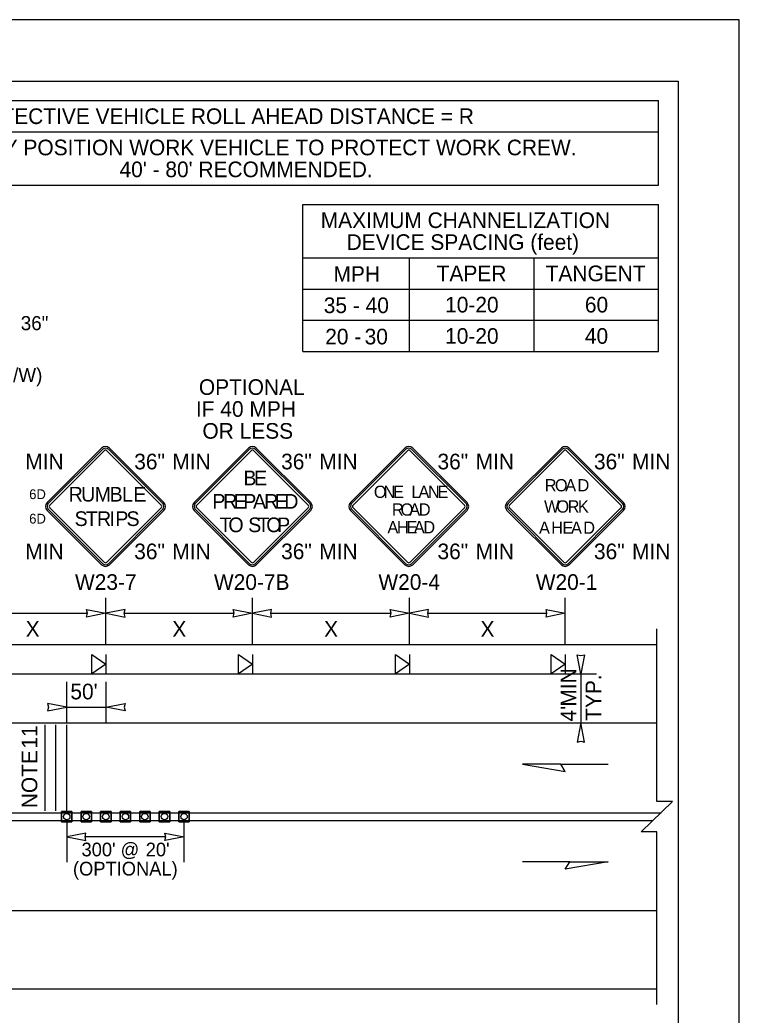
# Model space of a CAD drawing. Extents: x 99999.1 to 100095.7, y 99995 to 100010.7.
# Drawn here: x 100012.38 to 100016.06, y 100005.6 to 100010.69 of the extents above; entities that cross this region are included whole.
import ezdxf

# ---------------------------------------------------------------- set-up
doc = ezdxf.new("R2010")
doc.units = 0
for name, color, linetype in [('RD_ED_ShoulderPavedEdge', 7, 'Continuous'), ('RD_MK_LineDblYellowCenter', 7, 'Continuous'), ('RD_MK_LineEdgeWhite', 7, 'Continuous'), ('SH_GI_PlotLimits', 7, 'Continuous'), ('SH_GI_SheetBorder', 7, 'Continuous'), ('SH_TI_Tables', 7, 'Continuous'), ('TR_SN_ConstructionSigns', 7, 'Continuous'), ('TR_WZ_PortableSignMountBlk-Org', 7, 'Continuous'), ('TR_WZ_TrafficCone', 7, 'Continuous'), ('TR_WZ_WorkZoneDetails', 7, 'Continuous'), ('TR_WZ_WorkZoneTextCurrent', 7, 'Continuous')]:
    doc.layers.add(name, color=color, linetype=linetype)

msp = doc.modelspace()

# ---------------------------------------------------------------- linework, layer by layer
at = {"layer": 'RD_ED_ShoulderPavedEdge'}
for p, q in [((100000.1076, 100007.4923), (100015.6424, 100007.4923)), ((100000.1076, 100005.7323), (100015.6424, 100005.7323))]:
    msp.add_line(p, q, dxfattribs=at)
at = {"layer": 'RD_MK_LineDblYellowCenter'}
for p, q in [((100012.2733, 100006.6323), (100015.6631, 100006.6323)), ((100012.2733, 100006.5923), (100015.6218, 100006.5923))]:
    msp.add_line(p, q, dxfattribs=at)
at = {"layer": 'RD_MK_LineEdgeWhite'}
for p, q in [((100000.1076, 100007.0923), (100015.6424, 100007.0923)), ((100000.1076, 100006.1323), (100015.6424, 100006.1323))]:
    msp.add_line(p, q, dxfattribs=at)
at = {"layer": 'SH_GI_PlotLimits'}
msp.add_lwpolyline([(99999.0625, 99999.6875), (100016.0625, 99999.6875), (100016.0625, 100010.6875), (99999.0625, 100010.6875)], close=True, dxfattribs=at)
at = {"layer": 'SH_GI_SheetBorder'}
for p, q in [((100000, 100010.375), (100015.75, 100010.375)), ((100015.75, 100010.375), (100015.75, 100000))]:
    msp.add_line(p, q, dxfattribs=at)
at = {"layer": 'SH_TI_Tables'}
for p, q in [((100011.4347, 100010.275), (100015.65, 100010.275)), ((100015.65, 100009.843), (100015.65, 100010.275)), ((100011.4347, 100010.115), (100015.65, 100010.115)), ((100011.4347, 100009.843), (100015.65, 100009.843)), ((100013.8318, 100009.743), (100015.65, 100009.743)), ((100013.8318, 100008.991), (100013.8318, 100009.743)), ((100015.65, 100008.991), (100015.65, 100009.743)), ((100013.8318, 100009.471), (100015.65, 100009.471)), ((100014.3773, 100008.991), (100014.3773, 100009.471)), ((100015.0136, 100008.991), (100015.0136, 100009.471)), ((100013.8318, 100009.311), (100014.3773, 100009.311)), ((100014.3773, 100009.311), (100015.0136, 100009.311)), ((100015.0136, 100009.311), (100015.65, 100009.311)), ((100013.8318, 100009.151), (100014.3773, 100009.151)), ((100014.3773, 100009.151), (100015.0136, 100009.151)), ((100015.0136, 100009.151), (100015.6472, 100009.151)), ((100013.8318, 100008.991), (100015.65, 100008.991))]:
    msp.add_line(p, q, dxfattribs=at)
at = {"layer": 'TR_SN_ConstructionSigns'}
for p, q in [((100012.8019, 100008.4972), (100012.5235, 100008.2188)), ((100012.8075, 100008.4917), (100012.529, 100008.2132)), ((100012.5368, 100008.2055), (100012.8152, 100008.4839)), ((100012.8285, 100008.4839), (100013.1069, 100008.2055)), ((100013.1146, 100008.2132), (100012.8362, 100008.4917)), ((100013.1201, 100008.2188), (100012.8417, 100008.4972)), ((100013.5535, 100008.4972), (100013.275, 100008.2188)), ((100013.559, 100008.4917), (100013.2806, 100008.2132)), ((100013.2883, 100008.2055), (100013.5667, 100008.4839)), ((100013.58, 100008.4839), (100013.8584, 100008.2055)), ((100013.8661, 100008.2132), (100013.5877, 100008.4917)), ((100013.8717, 100008.2188), (100013.5932, 100008.4972)), ((100014.3532, 100008.4972), (100014.0747, 100008.2188)), ((100014.3587, 100008.4917), (100014.0803, 100008.2132)), ((100014.088, 100008.2055), (100014.3664, 100008.4839)), ((100014.3797, 100008.4839), (100014.6581, 100008.2055)), ((100014.6658, 100008.2132), (100014.3874, 100008.4917)), ((100014.6714, 100008.2188), (100014.3929, 100008.4972)), ((100015.1535, 100008.4972), (100014.875, 100008.2188)), ((100015.159, 100008.4917), (100014.8806, 100008.2132)), ((100014.8883, 100008.2055), (100015.1667, 100008.4839)), ((100015.18, 100008.4839), (100015.4584, 100008.2055)), ((100015.4661, 100008.2132), (100015.1877, 100008.4917)), ((100015.4717, 100008.2188), (100015.1932, 100008.4972)), ((100012.5235, 100008.179), (100012.8019, 100007.9006)), ((100012.529, 100008.1845), (100012.8075, 100007.9061)), ((100012.8152, 100007.9138), (100012.5368, 100008.1923)), ((100013.1069, 100008.1923), (100012.8285, 100007.9138)), ((100012.8362, 100007.9061), (100013.1146, 100008.1845)), ((100012.8417, 100007.9006), (100013.1201, 100008.179)), ((100013.275, 100008.179), (100013.5535, 100007.9006)), ((100013.2806, 100008.1845), (100013.559, 100007.9061)), ((100013.5667, 100007.9138), (100013.2883, 100008.1923)), ((100013.8584, 100008.1923), (100013.58, 100007.9138)), ((100013.5877, 100007.9061), (100013.8661, 100008.1845)), ((100013.5932, 100007.9006), (100013.8717, 100008.179)), ((100014.0747, 100008.179), (100014.3532, 100007.9006)), ((100014.0803, 100008.1845), (100014.3587, 100007.9061)), ((100014.3664, 100007.9138), (100014.088, 100008.1923)), ((100014.6581, 100008.1923), (100014.3797, 100007.9138)), ((100014.3874, 100007.9061), (100014.6658, 100008.1845)), ((100014.3929, 100007.9006), (100014.6714, 100008.179)), ((100014.875, 100008.179), (100015.1535, 100007.9006)), ((100014.8806, 100008.1845), (100015.159, 100007.9061)), ((100015.1667, 100007.9138), (100014.8883, 100008.1923)), ((100015.4584, 100008.1923), (100015.18, 100007.9138)), ((100015.1877, 100007.9061), (100015.4661, 100008.1845)), ((100015.1932, 100007.9006), (100015.4717, 100008.179))]:
    msp.add_line(p, q, dxfattribs=at)
for centre, radius, start, end in [((100012.8218, 100008.4773), 0.0281, 45, 135), ((100012.8218, 100008.4773), 0.0203, 45, 135), ((100012.8218, 100008.4773), 0.00937, 45, 135), ((100013.5733, 100008.4773), 0.0281, 45, 135), ((100013.5733, 100008.4773), 0.0203, 45, 135), ((100013.5733, 100008.4773), 0.00937, 45, 135), ((100014.373, 100008.4773), 0.0281, 45, 135), ((100014.373, 100008.4773), 0.0203, 45, 135), ((100014.373, 100008.4773), 0.00937, 45, 135), ((100015.1733, 100008.4773), 0.0281, 45, 135), ((100015.1733, 100008.4773), 0.0203, 45, 135), ((100015.1733, 100008.4773), 0.00937, 45, 135), ((100012.5434, 100008.1989), 0.0281, 135, 225), ((100012.5434, 100008.1989), 0.0203, 135, 225), ((100013.1003, 100008.1989), 0.0203, 315, 45), ((100013.1003, 100008.1989), 0.0281, 315, 45), ((100013.2949, 100008.1989), 0.0281, 135, 225), ((100013.2949, 100008.1989), 0.0203, 135, 225), ((100013.8518, 100008.1989), 0.0203, 315, 45), ((100013.8518, 100008.1989), 0.0281, 315, 45), ((100014.0946, 100008.1989), 0.0281, 135, 225), ((100014.0946, 100008.1989), 0.0203, 135, 225), ((100014.6515, 100008.1989), 0.0203, 315, 45), ((100014.6515, 100008.1989), 0.0281, 315, 45), ((100014.8949, 100008.1989), 0.0281, 135, 225), ((100014.8949, 100008.1989), 0.0203, 135, 225), ((100015.4518, 100008.1989), 0.0203, 315, 45), ((100015.4518, 100008.1989), 0.0281, 315, 45), ((100012.5434, 100008.1989), 0.00937, 135, 225), ((100013.1003, 100008.1989), 0.00937, 315, 45), ((100013.2949, 100008.1989), 0.00937, 135, 225), ((100013.8518, 100008.1989), 0.00937, 315, 45), ((100014.0946, 100008.1989), 0.00937, 135, 225), ((100014.6515, 100008.1989), 0.00937, 315, 45), ((100014.8949, 100008.1989), 0.00937, 135, 225), ((100015.4518, 100008.1989), 0.00937, 315, 45), ((100012.8218, 100007.9205), 0.0203, 225, 315), ((100012.8218, 100007.9205), 0.00937, 225, 315), ((100013.5733, 100007.9205), 0.0203, 225, 315), ((100013.5733, 100007.9205), 0.00937, 225, 315), ((100014.373, 100007.9205), 0.0203, 225, 315), ((100014.373, 100007.9205), 0.00937, 225, 315), ((100015.1733, 100007.9205), 0.0203, 225, 315), ((100015.1733, 100007.9205), 0.00937, 225, 315), ((100012.8218, 100007.9205), 0.0281, 225, 315), ((100013.5733, 100007.9205), 0.0281, 225, 315), ((100014.373, 100007.9205), 0.0281, 225, 315), ((100015.1733, 100007.9205), 0.0281, 225, 315)]:
    msp.add_arc(centre, radius, start, end, dxfattribs=at)
at = {"layer": 'TR_WZ_PortableSignMountBlk-Org'}
for p, q in [((100012.8233, 100007.4422), (100012.8233, 100007.3422)), ((100013.5733, 100007.4422), (100013.5733, 100007.3422)), ((100014.3761, 100007.4422), (100014.3761, 100007.3422)), ((100015.1733, 100007.4422), (100015.1733, 100007.3422))]:
    msp.add_line(p, q, dxfattribs=at)
for points in [[(100012.8233, 100007.3923), (100012.7515, 100007.3422), (100012.7515, 100007.4422)], [(100013.5733, 100007.3923), (100013.5015, 100007.3422), (100013.5015, 100007.4422)], [(100014.3761, 100007.3923), (100014.3042, 100007.3422), (100014.3042, 100007.4422)], [(100015.1733, 100007.3923), (100015.1015, 100007.3422), (100015.1015, 100007.4422)]]:
    msp.add_lwpolyline(points, close=True, dxfattribs=at)
at = {"layer": 'TR_WZ_TrafficCone'}
for points in [[(100012.65, 100006.5857), (100012.5967, 100006.5857), (100012.5967, 100006.639), (100012.65, 100006.639), (100012.65, 100006.5857)], [(100012.65, 100006.639), (100012.5967, 100006.639), (100012.5967, 100006.5857), (100012.65, 100006.5857), (100012.65, 100006.639)], [(100012.75, 100006.5857), (100012.6967, 100006.5857), (100012.6967, 100006.639), (100012.75, 100006.639), (100012.75, 100006.5857)], [(100012.75, 100006.639), (100012.6967, 100006.639), (100012.6967, 100006.5857), (100012.75, 100006.5857), (100012.75, 100006.639)], [(100012.85, 100006.5857), (100012.7967, 100006.5857), (100012.7967, 100006.639), (100012.85, 100006.639), (100012.85, 100006.5857)], [(100012.85, 100006.639), (100012.7967, 100006.639), (100012.7967, 100006.5857), (100012.85, 100006.5857), (100012.85, 100006.639)], [(100012.95, 100006.5857), (100012.8967, 100006.5857), (100012.8967, 100006.639), (100012.95, 100006.639), (100012.95, 100006.5857)], [(100012.95, 100006.639), (100012.8967, 100006.639), (100012.8967, 100006.5857), (100012.95, 100006.5857), (100012.95, 100006.639)], [(100013.05, 100006.5857), (100012.9967, 100006.5857), (100012.9967, 100006.639), (100013.05, 100006.639), (100013.05, 100006.5857)], [(100013.05, 100006.639), (100012.9967, 100006.639), (100012.9967, 100006.5857), (100013.05, 100006.5857), (100013.05, 100006.639)], [(100013.15, 100006.5857), (100013.0967, 100006.5857), (100013.0967, 100006.639), (100013.15, 100006.639), (100013.15, 100006.5857)], [(100013.15, 100006.639), (100013.0967, 100006.639), (100013.0967, 100006.5857), (100013.15, 100006.5857), (100013.15, 100006.639)], [(100013.25, 100006.5857), (100013.1967, 100006.5857), (100013.1967, 100006.639), (100013.25, 100006.639), (100013.25, 100006.5857)], [(100013.25, 100006.639), (100013.1967, 100006.639), (100013.1967, 100006.5857), (100013.25, 100006.5857), (100013.25, 100006.639)]]:
    msp.add_lwpolyline(points, dxfattribs=at)
for centre in [(100012.6233, 100006.6123), (100012.7233, 100006.6123), (100012.8233, 100006.6123), (100012.9233, 100006.6123), (100013.0233, 100006.6123), (100013.1233, 100006.6123), (100013.2233, 100006.6123)]:
    msp.add_circle(centre, 0.0167, dxfattribs=at)
at = {"layer": 'TR_WZ_WorkZoneDetails'}
for p, q in [((100012.8233, 100007.4923), (100012.8233, 100007.7323)), ((100013.5733, 100007.4923), (100013.5733, 100007.7323)), ((100014.3761, 100007.4923), (100014.3761, 100007.7323)), ((100015.1733, 100007.4921), (100015.1733, 100007.7323)), ((100012.1671, 100007.6523), (100012.7296, 100007.6523)), ((100012.9171, 100007.6523), (100013.4796, 100007.6523)), ((100013.6671, 100007.6523), (100014.2823, 100007.6523)), ((100014.4698, 100007.6523), (100015.0796, 100007.6523)), ((100012.0733, 100007.3422), (100015.1733, 100007.3422)), ((100012.6233, 100007.0923), (100012.6233, 100007.3023)), ((100012.8233, 100007.3023), (100012.8233, 100007.0923)), ((100015.1733, 100007.3422), (100015.3333, 100007.3422)), ((100015.2533, 100007.3422), (100015.2533, 100007.0923)), ((100012.6233, 100007.1723), (100012.8233, 100007.1723)), ((100015.1733, 100007.0923), (100015.3333, 100007.0923)), ((100012.5128, 100006.6423), (100012.5128, 100007.0823)), ((100012.5685, 100006.6423), (100012.5685, 100007.0823)), ((100012.6233, 100006.6423), (100012.6233, 100007.0823)), ((100015.1513, 100006.8816), (100015.3924, 100006.8816)), ((100012.6233, 100006.589), (100012.6233, 100006.379)), ((100013.2233, 100006.379), (100013.2233, 100006.589)), ((100013.1296, 100006.509), (100012.7171, 100006.509)), ((100015.1959, 100006.3816), (100014.9548, 100006.3816))]:
    msp.add_line(p, q, dxfattribs=at)
for points in [[(100012.8233, 100007.6523), (100012.7251, 100007.6331), (100012.7296, 100007.6523), (100012.7251, 100007.6716)], [(100012.8233, 100007.6523), (100012.9216, 100007.6331), (100012.9171, 100007.6523), (100012.9216, 100007.6716)], [(100013.5733, 100007.6523), (100013.4751, 100007.6331), (100013.4796, 100007.6523), (100013.4751, 100007.6716)], [(100013.5733, 100007.6523), (100013.6716, 100007.6331), (100013.6671, 100007.6523), (100013.6716, 100007.6716)], [(100014.3761, 100007.6523), (100014.2778, 100007.6331), (100014.2823, 100007.6523), (100014.2778, 100007.6716)], [(100014.3761, 100007.6523), (100014.4743, 100007.6331), (100014.4698, 100007.6523), (100014.4743, 100007.6716)], [(100015.1733, 100007.6523), (100015.0751, 100007.6331), (100015.0796, 100007.6523), (100015.0751, 100007.6716)], [(100015.2533, 100007.3422), (100015.2341, 100007.4405), (100015.2533, 100007.436), (100015.2726, 100007.4405)], [(100012.6233, 100007.1723), (100012.5251, 100007.1916), (100012.5296, 100007.1723), (100012.5251, 100007.1531)], [(100012.8233, 100007.1723), (100012.9216, 100007.1916), (100012.9171, 100007.1723), (100012.9216, 100007.1531)], [(100015.2533, 100007.0923), (100015.2341, 100006.9941), (100015.2533, 100006.9986), (100015.2726, 100006.9941)], [(100014.9548, 100006.8816), (100015.1736, 100006.843), (100015.1513, 100006.8816)], [(100012.6233, 100006.509), (100012.7216, 100006.4897), (100012.7171, 100006.509), (100012.7216, 100006.5283)], [(100013.2233, 100006.509), (100013.1251, 100006.4897), (100013.1296, 100006.509), (100013.1251, 100006.5283)], [(100015.3924, 100006.3816), (100015.1736, 100006.343), (100015.1959, 100006.3816)]]:
    msp.add_lwpolyline(points, close=True, dxfattribs=at)
msp.add_lwpolyline([(100015.6424, 100005.6523), (100015.6424, 100006.5349), (100015.5624, 100006.5349), (100015.7225, 100006.6898), (100015.6424, 100006.6898), (100015.6424, 100007.5723)], dxfattribs=at)

# ---------------------------------------------------------------- texts
at = {"layer": 'SH_TI_Tables'}
for s, p in [('PROTECTIVE VEHICLE ROLL AHEAD DISTANCE = R', (100012.0577, 100010.155)), ('STRATEGICALLY POSITION WORK VEHICLE TO PROTECT WORK CREW.', (100011.4984, 100009.995)), ("40' - 80'", (100012.8935, 100009.883)), ('RECOMMENDED.', (100013.297, 100009.883)), ('MAXIMUM CHANNELIZATION', (100013.9227, 100009.623)), ('DEVICE SPACING (feet)', (100014.0553, 100009.511)), ('TAPER', (100014.5157, 100009.351)), ('TANGENT', (100015.0731, 100009.351)), ('MPH', (100013.9878, 100009.3479)), ('35', (100013.9381, 100009.1879)), ('- 40', (100014.0869, 100009.1879)), ('10-20', (100014.5588, 100009.191)), ('60', (100015.2737, 100009.191)), ('20', (100013.9456, 100009.0279)), ('30', (100014.1472, 100009.0279)), ('10-20', (100014.5588, 100009.031)), ('40', (100015.2737, 100009.031)), ('-', (100014.0944, 100009.0279))]:
    msp.add_text(s, height=0.08, dxfattribs=at).set_placement(p)
at = {"layer": 'TR_SN_ConstructionSigns'}
for s, height, p in [('36"', 0.072, (100012.3882, 100009.1006)), ('R10-6L (B/W)', 0.072, (100011.9104, 100008.8351)), ('MIN', 0.08, (100012.4114, 100008.3887)), ('36"', 0.08, (100012.9686, 100008.3887)), ('MIN', 0.08, (100013.1636, 100008.3887)), ('36"', 0.08, (100013.7201, 100008.3887)), ('MIN', 0.08, (100013.9151, 100008.3887)), ('36"', 0.08, (100014.5198, 100008.3887)), ('MIN', 0.08, (100014.7148, 100008.3887)), ('36"', 0.08, (100015.3201, 100008.3887)), ('MIN', 0.08, (100015.5151, 100008.3887)), ('MIN', 0.08, (100012.4114, 100007.9291)), ('36"', 0.08, (100012.9686, 100007.9291)), ('MIN', 0.08, (100013.1636, 100007.9291)), ('36"', 0.08, (100013.7201, 100007.9291)), ('MIN', 0.08, (100013.9151, 100007.9291)), ('36"', 0.08, (100014.5198, 100007.9291)), ('MIN', 0.08, (100014.7148, 100007.9291)), ('36"', 0.08, (100015.3201, 100007.9291)), ('MIN', 0.08, (100015.5151, 100007.9291)), ('W23-7', 0.08, (100012.6656, 100007.7723)), ('W20-7B', 0.08, (100013.3763, 100007.7723)), ('W20-4', 0.08, (100014.2176, 100007.7723)), ('W20-1', 0.08, (100015.0224, 100007.7723))]:
    msp.add_text(s, height=height, rotation=360, dxfattribs=at).set_placement(p)
for s, height, p in [('OPTIONAL', 0.08, (100013.2994, 100008.7694)), ('IF 40 MPH', 0.08, (100013.2843, 100008.6574)), ('OR LESS', 0.08, (100013.3175, 100008.5454)), ('B', 0.075, (100013.5271, 100008.3074)), ('E', 0.075, (100013.5814, 100008.3074)), ('R', 0.0625, (100015.0683, 100008.2762)), ('O', 0.0625, (100015.1204, 100008.2762)), ('A', 0.0625, (100015.1732, 100008.2762)), ('D', 0.0625, (100015.2359, 100008.2762)), ('6D', 0.05, (100012.4313, 100008.2364)), ('R', 0.075, (100012.6332, 100008.2239)), ('U', 0.075, (100012.697, 100008.2239)), ('M', 0.075, (100012.766, 100008.2239)), ('B', 0.075, (100012.8425, 100008.2239)), ('L', 0.075, (100012.9062, 100008.2239)), ('E', 0.075, (100012.964, 100008.2239)), ('P', 0.075, (100013.3684, 100008.1874)), ('R', 0.075, (100013.4237, 100008.1874)), ('E', 0.075, (100013.4769, 100008.1874)), ('P', 0.075, (100013.5264, 100008.1874)), ('A', 0.075, (100013.5763, 100008.1874)), ('R', 0.075, (100013.6335, 100008.1874)), ('E', 0.075, (100013.6868, 100008.1874)), ('D', 0.075, (100013.7362, 100008.1874)), ('O', 0.0625, (100014.1943, 100008.2426)), ('N', 0.0625, (100014.2437, 100008.2426)), ('E', 0.0625, (100014.2924, 100008.2426)), ('L', 0.0625, (100014.3868, 100008.2426)), ('A', 0.0625, (100014.4224, 100008.2426)), ('N', 0.0625, (100014.4712, 100008.2426)), ('E', 0.0625, (100014.5199, 100008.2426)), ('R', 0.0625, (100014.2868, 100008.152)), ('O', 0.0625, (100014.3312, 100008.152)), ('A', 0.0625, (100014.3755, 100008.152)), ('D', 0.0625, (100014.4243, 100008.152)), ('W', 0.0625, (100015.065, 100008.1676)), ('O', 0.0625, (100015.1282, 100008.1676)), ('R', 0.0625, (100015.1855, 100008.1676)), ('K', 0.0625, (100015.2379, 100008.1676)), ('6D', 0.05, (100012.4313, 100008.1114)), ('S', 0.075, (100012.6636, 100008.0989)), ('T', 0.075, (100012.7206, 100008.0989)), ('R', 0.075, (100012.7783, 100008.0989)), ('I', 0.075, (100012.8421, 100008.0989)), ('P', 0.075, (100012.8721, 100008.0989)), ('S', 0.075, (100012.9291, 100008.0989)), ('T', 0.075, (100013.4051, 100008.0674)), ('O', 0.075, (100013.4502, 100008.0674)), ('S', 0.075, (100013.5516, 100008.0674)), ('T', 0.075, (100013.5988, 100008.0674)), ('O', 0.075, (100013.6439, 100008.0674)), ('P', 0.075, (100013.6996, 100008.0674)), ('A', 0.0625, (100014.2637, 100008.0614)), ('H', 0.0625, (100014.3124, 100008.0614)), ('E', 0.0625, (100014.3612, 100008.0614)), ('A', 0.0625, (100014.3987, 100008.0614)), ('D', 0.0625, (100014.4474, 100008.0614)), ('A', 0.0625, (100015.039, 100008.0591)), ('H', 0.0625, (100015.1015, 100008.0591)), ('E', 0.0625, (100015.159, 100008.0591)), ('A', 0.0625, (100015.2027, 100008.0591)), ('D', 0.0625, (100015.2652, 100008.0591))]:
    msp.add_text(s, height=height, dxfattribs=at).set_placement(p)
at = {"layer": 'TR_WZ_WorkZoneDetails'}
for s, p in [('11', (100012.4728, 100006.9604)), ('NOTE', (100012.4728, 100006.6555))]:
    msp.add_text(s, height=0.08, rotation=90, dxfattribs=at).set_placement(p)
at = {"layer": 'TR_WZ_WorkZoneTextCurrent'}
for s, height, p in [('X', 0.08, (100012.4136, 100007.5323)), ('X', 0.08, (100013.1636, 100007.5323)), ('X', 0.08, (100013.94, 100007.5323)), ('X', 0.08, (100014.74, 100007.5323)), ("50'", 0.08, (100012.6421, 100007.2123)), ("300' @", 0.07, (100012.6991, 100006.4093)), ("20'", 0.07, (100013.0275, 100006.4093)), ('(OPTIONAL)', 0.07, (100012.6553, 100006.3113))]:
    msp.add_text(s, height=height, dxfattribs=at).set_placement(p)
for s, p in [('MIN', (100015.2293, 100007.1754)), ('TYP.', (100015.3573, 100007.1026)), ("4'", (100015.2293, 100007.0989))]:
    msp.add_text(s, height=0.08, rotation=90, dxfattribs=at).set_placement(p)

doc.saveas('drawing.dxf')
